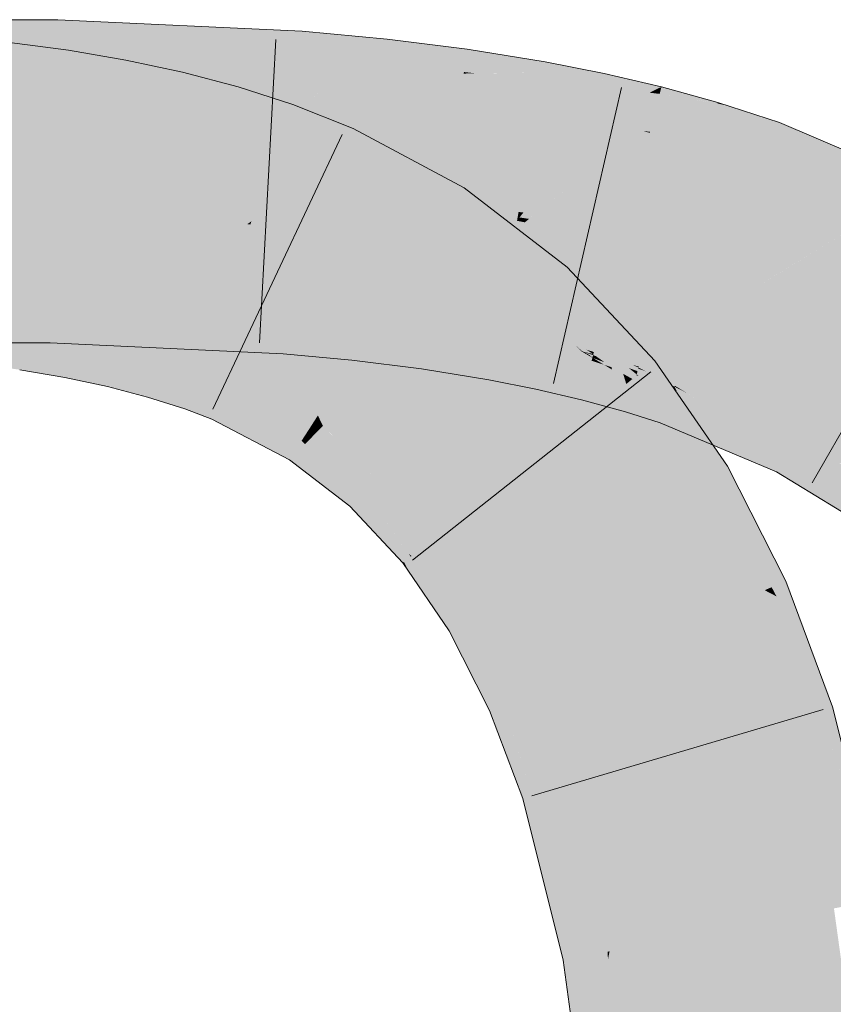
# Model space of a CAD drawing. Extents: x -720 to 300, y 62 to 1162.
# Tile 266 of 280: x 174.373 to 175.002, y 932.407 to 933.168. Entities that reach past the tile are written whole.
import ezdxf

# ---------------------------------------------------------------- set-up
doc = ezdxf.new("R2010")
doc.units = 0
doc.layers.get('0').update_dxf_attribs({"lineweight": 13})
doc.layers.add('E_Leerrohr 25-A06G93Y08I', color=7, linetype='Continuous', lineweight=9, true_color=0xff8000)
doc.layers.add('E_Leerrohr 25-Shading', color=7, linetype='Continuous', lineweight=9, true_color=0xff8000)

# ---------------------------------------------------------------- blocks, each defined once
blk = doc.blocks.new('Shading-A06G93SL8I', base_point=(241.48466, 762.55005))
at = {"layer": 'E_Leerrohr 25-Shading', "color": 43, "true_color": 0xd7ab7f}
for points in [[(174.36363, 933.1684), (174.27525, 933.13184), (174.40121, 933.13342), (174.3745, 933.13177)], [(174.36363, 933.1684), (174.40121, 933.13342), (174.40202, 933.1684)], [(174.59099, 933.15961), (174.40202, 933.1684), (174.42726, 933.13562), (174.40126, 933.13593)], [(174.58955, 933.13483), (174.59099, 933.15961), (174.52472, 933.13434), (174.42726, 933.13562)], [(174.59099, 933.15961), (174.58955, 933.13483), (174.65671, 933.1535), (174.6132, 933.13397)], [(174.65671, 933.1535), (174.6132, 933.13397), (174.6544, 933.13251)], [(174.71619, 933.12799), (174.71872, 933.14569), (174.6544, 933.13251), (174.65671, 933.1535)], [(174.40477, 933.10858), (174.41029, 933.14478), (174.36053, 933.11456), (174.36461, 933.15094)], [(174.44772, 933.10126), (174.45464, 933.13721), (174.40477, 933.10858), (174.41029, 933.14478)], [(174.72534, 933.12695), (174.71872, 933.14569), (174.71619, 933.12799)], [(174.72534, 933.12695), (174.7776, 933.12756), (174.71872, 933.14569), (174.7791, 933.13593)], [(174.3745, 933.13177), (174.40117, 933.13177), (174.40121, 933.13342)], [(174.41321, 933.13354), (174.40117, 933.13177), (174.58955, 933.13483), (174.41316, 933.13123)], [(174.40121, 933.13342), (174.40117, 933.13177), (174.41321, 933.13354)], [(174.40126, 933.13593), (174.40121, 933.13342), (174.42726, 933.13562), (174.41321, 933.13354)], [(174.41316, 933.13123), (174.58887, 933.12305), (174.58955, 933.13483)], [(174.42726, 933.13562), (174.41321, 933.13354), (174.52472, 933.13434)], [(174.41321, 933.13354), (174.58955, 933.13483), (174.58955, 933.13483)], [(174.48994, 933.09222), (174.49841, 933.12787), (174.44772, 933.10126), (174.45464, 933.13721)], [(174.58955, 933.13483), (174.58887, 933.12305), (174.6132, 933.13397)], [(174.6132, 933.13397), (174.58887, 933.12305), (174.65346, 933.12384), (174.61372, 933.12073)], [(174.6132, 933.13397), (174.65346, 933.12384), (174.6544, 933.13251)], [(174.65346, 933.12384), (174.71602, 933.12683), (174.6544, 933.13251), (174.71619, 933.12799)], [(174.82462, 933.12646), (174.82472, 933.12689), (174.7776, 933.12756), (174.7791, 933.13593)], [(174.5313, 933.08136), (174.54155, 933.11646), (174.48994, 933.09222), (174.49841, 933.12787)], [(174.65346, 933.12384), (174.62068, 933.12128), (174.65331, 933.1225)], [(174.65346, 933.12384), (174.65331, 933.1225), (174.71602, 933.12683), (174.71541, 933.12256)], [(174.72835, 933.12695), (174.71602, 933.12683), (174.77631, 933.12024), (174.71541, 933.12256)], [(174.71602, 933.12683), (174.72534, 933.12695), (174.71619, 933.12799)], [(174.7776, 933.12756), (174.72835, 933.12695), (174.77695, 933.12384)], [(174.72835, 933.12695), (174.77631, 933.12024), (174.77695, 933.12384)], [(174.77695, 933.12384), (174.77631, 933.12024), (174.823, 933.11896), (174.82246, 933.11652)], [(174.82462, 933.12646), (174.7776, 933.12756), (174.823, 933.11896), (174.77695, 933.12384)], [(174.86902, 933.11652), (174.82472, 933.12689), (174.86218, 933.11316), (174.823, 933.11896)], [(174.57167, 933.06836), (174.58392, 933.10284), (174.5313, 933.08136), (174.54155, 933.11646)], [(174.62068, 933.12128), (174.61372, 933.12073), (174.65331, 933.1225), (174.65271, 933.11707)], [(174.65331, 933.1225), (174.65271, 933.11707), (174.71541, 933.12256), (174.71353, 933.1095)], [(174.71541, 933.12256), (174.71353, 933.1095), (174.77631, 933.12024), (174.77271, 933.09991)], [(174.77631, 933.12024), (174.77271, 933.09991), (174.82246, 933.11652), (174.81697, 933.09113)], [(174.82246, 933.11652), (174.81697, 933.09113), (174.85985, 933.112)], [(174.823, 933.11896), (174.82246, 933.11652), (174.86218, 933.11316), (174.85985, 933.112)], [(174.86795, 933.1123), (174.86902, 933.11652), (174.86218, 933.11316)], [(174.91206, 933.10376), (174.86902, 933.11652), (174.86795, 933.1123)], [(174.91206, 933.10376), (174.91231, 933.1037), (174.86902, 933.11652), (174.91255, 933.10449)], [(174.85985, 933.112), (174.81697, 933.09113), (174.8602, 933.08185), (174.855, 933.08215)], [(174.86765, 933.11108), (174.86795, 933.1123), (174.85985, 933.112), (174.86218, 933.11316)], [(174.85985, 933.112), (174.8602, 933.08185), (174.86765, 933.11108)], [(174.8602, 933.08185), (174.90453, 933.07758), (174.86765, 933.11108), (174.91231, 933.1037)], [(174.86765, 933.11108), (174.91206, 933.10376), (174.86795, 933.1123)], [(174.61462, 933.05133), (174.63063, 933.08423), (174.57167, 933.06836), (174.58392, 933.10284)], [(174.90453, 933.07758), (174.92068, 933.10181), (174.91231, 933.1037)], [(174.90453, 933.07758), (174.95312, 933.0705), (174.92068, 933.10181), (174.9604, 933.08881)], [(174.92068, 933.10181), (174.91255, 933.10449), (174.91231, 933.1037)], [(175.0668, 933.04321), (174.9604, 933.08881), (174.95312, 933.0705)], [(174.70523, 933.02112), (174.71629, 933.03833), (174.61484, 933.05176), (174.63063, 933.08423)], [(174.855, 933.08215), (174.85997, 933.08099), (174.8602, 933.08185)], [(174.85997, 933.08099), (174.90208, 933.0694), (174.8602, 933.08185), (174.90453, 933.07758)], [(174.90208, 933.0694), (174.94687, 933.05481), (174.90453, 933.07758), (174.95312, 933.0705)], [(174.94687, 933.05481), (175.0668, 933.04321), (174.95312, 933.0705)], [(175.0668, 933.04321), (174.94687, 933.05481), (175.05699, 933.01202), (175.03397, 933.01752)], [(174.61462, 933.05133), (174.69652, 933.00757), (174.61484, 933.05176), (174.70523, 933.02112)], [(174.79256, 932.97302), (174.79613, 932.97693), (174.70523, 933.02112), (174.71629, 933.03833)], [(174.69652, 933.00757), (174.7715, 932.94983), (174.70523, 933.02112), (174.79256, 932.97302)], [(174.7715, 932.94983), (174.82291, 932.9483), (174.79256, 932.97302)], [(174.82291, 932.9483), (174.79613, 932.97693), (174.79256, 932.97302)], [(174.36363, 932.91846), (174.39624, 932.91846), (174.27525, 932.95508), (174.39708, 932.95502)], [(174.39708, 932.95502), (174.39624, 932.91846), (174.57616, 932.94501), (174.55728, 932.91095)], [(174.57852, 932.94489), (174.57861, 932.94659), (174.39708, 932.95502)], [(174.83607, 932.90527), (174.82291, 932.9483), (174.78345, 932.93707), (174.7715, 932.94983)], [(174.86397, 932.90442), (174.82291, 932.9483), (174.85402, 932.89642), (174.83607, 932.90527)], [(174.55728, 932.91095), (174.57649, 932.91003), (174.57616, 932.94501), (174.57852, 932.94489)], [(174.57852, 932.94489), (174.57649, 932.91003), (174.60728, 932.94153)], [(174.60728, 932.94153), (174.57649, 932.91003), (174.63301, 932.93732), (174.62947, 932.90497)], [(174.57861, 932.94659), (174.57852, 932.94489), (174.60934, 932.94366), (174.60728, 932.94153)], [(174.60934, 932.94366), (174.60728, 932.94153), (174.6246, 932.93958)], [(174.60728, 932.94153), (174.63301, 932.93732), (174.6246, 932.93958)], [(174.60934, 932.94366), (174.61125, 932.94318), (174.63345, 932.94135), (174.63341, 932.9408)], [(174.61125, 932.94318), (174.63301, 932.93732), (174.63341, 932.9408)], [(174.63301, 932.93732), (174.68657, 932.92126), (174.63341, 932.9408), (174.68825, 932.93304)], [(174.68825, 932.93304), (174.68846, 932.93451), (174.63341, 932.9408), (174.63345, 932.94135)], [(174.37808, 932.93384), (174.3409, 932.93884), (174.37793, 932.9328), (174.34119, 932.93835)], [(174.34119, 932.93835), (174.34302, 932.93512), (174.37793, 932.9328), (174.37741, 932.9295)], [(174.34302, 932.93512), (174.36363, 932.89886), (174.37741, 932.9295), (174.37256, 932.89764)], [(174.37741, 932.9295), (174.41333, 932.92206), (174.37793, 932.9328), (174.41405, 932.92584)], [(174.41405, 932.92584), (174.4144, 932.92761), (174.37793, 932.9328), (174.37808, 932.93384)], [(174.62947, 932.90497), (174.68326, 932.89825), (174.63301, 932.93732), (174.68657, 932.92126)], [(174.68657, 932.92126), (174.73795, 932.90393), (174.68825, 932.93304), (174.74135, 932.92316)], [(174.68825, 932.93304), (174.74135, 932.92316), (174.68842, 932.93414), (174.74164, 932.92474)], [(174.74164, 932.92474), (174.74182, 932.92584), (174.68842, 932.93414), (174.68846, 932.93451)], [(174.83607, 932.90527), (174.78345, 932.93707), (174.79927, 932.9234)], [(174.79927, 932.9234), (174.78345, 932.93707), (174.79373, 932.92609), (174.79352, 932.92627)], [(174.37256, 932.89764), (174.40749, 932.89166), (174.37741, 932.9295), (174.41333, 932.92206)], [(174.41333, 932.92206), (174.44737, 932.91327), (174.41405, 932.92584), (174.44835, 932.91736)], [(174.41405, 932.92584), (174.44835, 932.91736), (174.41434, 932.92737), (174.44884, 932.91943)], [(174.44884, 932.91943), (174.44902, 932.92023), (174.41434, 932.92737), (174.4144, 932.92761)], [(174.77916, 932.9165), (174.77956, 932.91833), (174.74164, 932.92474), (174.74182, 932.92584)], [(174.80878, 932.91296), (174.79352, 932.92627), (174.80322, 932.91589)], [(174.79373, 932.92609), (174.80161, 932.91925), (174.79927, 932.9234), (174.80766, 932.91614)], [(174.40749, 932.89166), (174.44055, 932.88464), (174.41333, 932.92206), (174.44737, 932.91327)], [(174.44748, 932.91376), (174.47951, 932.90381), (174.44835, 932.91736), (174.48058, 932.90747)], [(174.44835, 932.91736), (174.48058, 932.90747), (174.44884, 932.91943), (174.48131, 932.91003)], [(174.48131, 932.91003), (174.48178, 932.91162), (174.44884, 932.91943), (174.44902, 932.92023)], [(174.68326, 932.89825), (174.73543, 932.88977), (174.68657, 932.92126), (174.73795, 932.90393)], [(174.73795, 932.90393), (174.77356, 932.89056), (174.74135, 932.92316), (174.77873, 932.91455)], [(174.74135, 932.92316), (174.77873, 932.91455), (174.74164, 932.92474), (174.77916, 932.9165)], [(174.7795, 932.91803), (174.77916, 932.9165), (174.79863, 932.91327)], [(174.77956, 932.91833), (174.7795, 932.91803), (174.80699, 932.91193), (174.79863, 932.91327)], [(174.79927, 932.9234), (174.80766, 932.91614), (174.83607, 932.90527), (174.8374, 932.90094)], [(174.80766, 932.91614), (174.80161, 932.91925), (174.81548, 932.90936), (174.80878, 932.91296)], [(174.44055, 932.88464), (174.47153, 932.87646), (174.44737, 932.91327), (174.47929, 932.90308)], [(174.44737, 932.91327), (174.47929, 932.90308), (174.44748, 932.91376), (174.47951, 932.90381)], [(174.48058, 932.90747), (174.51051, 932.89618), (174.48131, 932.91003), (174.51154, 932.89905)], [(174.48131, 932.91003), (174.51154, 932.89905), (174.48169, 932.91132), (174.51216, 932.90082)], [(174.51216, 932.90082), (174.5125, 932.90173), (174.48169, 932.91132), (174.48178, 932.91162)], [(174.77356, 932.89056), (174.80783, 932.87646), (174.77873, 932.91455), (174.815, 932.90454)], [(174.77873, 932.91455), (174.815, 932.90454), (174.77916, 932.9165), (174.81558, 932.90686)], [(174.79863, 932.91327), (174.77916, 932.9165), (174.81612, 932.90887), (174.81558, 932.90686)], [(174.80699, 932.91193), (174.79863, 932.91327), (174.81612, 932.90894), (174.81612, 932.90887)], [(174.80322, 932.91589), (174.80727, 932.91229), (174.80878, 932.91296), (174.81339, 932.90894)], [(174.80916, 932.91064), (174.80322, 932.91589), (174.80698, 932.91193)], [(174.83812, 932.88367), (174.83882, 932.88428), (174.80698, 932.91193), (174.80916, 932.91064)], [(174.80698, 932.91193), (174.83539, 932.88153), (174.83812, 932.88367)], [(174.81612, 932.90894), (174.81631, 932.90973), (174.80699, 932.91193)], [(174.81339, 932.90894), (174.80727, 932.91229), (174.81584, 932.90674), (174.80916, 932.91064)], [(174.8374, 932.90094), (174.80766, 932.91614), (174.83859, 932.89703), (174.81548, 932.90936)], [(174.81548, 932.90936), (174.80878, 932.91296), (174.82074, 932.90485), (174.81339, 932.90894)], [(174.80916, 932.91064), (174.83882, 932.88428), (174.81584, 932.90674), (174.84026, 932.88544)], [(174.81642, 932.90881), (174.81631, 932.90973), (174.81612, 932.90894)], [(174.81631, 932.90973), (174.85132, 932.89923), (174.84668, 932.90137)], [(174.81631, 932.90967), (174.85132, 932.89923), (174.81631, 932.90973)], [(174.47153, 932.87646), (174.50024, 932.86725), (174.47929, 932.90308), (174.50885, 932.89148)], [(174.47929, 932.90308), (174.50885, 932.89148), (174.47951, 932.90381), (174.5092, 932.89252)], [(174.47951, 932.90381), (174.5092, 932.89252), (174.48058, 932.90747), (174.51051, 932.89618)], [(174.73543, 932.88977), (174.77182, 932.88257), (174.73795, 932.90393), (174.77356, 932.89056)], [(174.80783, 932.87646), (174.82098, 932.87048), (174.815, 932.90454), (174.817, 932.90393)], [(174.81339, 932.90894), (174.84026, 932.88544), (174.82074, 932.90485), (174.84178, 932.8866)], [(174.815, 932.90454), (174.817, 932.90393), (174.81558, 932.90686), (174.8167, 932.90649)], [(174.83859, 932.89703), (174.81548, 932.90936), (174.83939, 932.89441), (174.82074, 932.90485)], [(174.81558, 932.90686), (174.8167, 932.90649), (174.81612, 932.90894), (174.81642, 932.90881)], [(174.81642, 932.90881), (174.8167, 932.90875), (174.81631, 932.90967), (174.8262, 932.90588)], [(174.81631, 932.90967), (174.8262, 932.90588), (174.85132, 932.89923), (174.85109, 932.89844)], [(174.81825, 932.90814), (174.81642, 932.90881), (174.82372, 932.9043), (174.8167, 932.90649)], [(174.8167, 932.90875), (174.85051, 932.89648), (174.8262, 932.90588), (174.85052, 932.89655)], [(174.8237, 932.9043), (174.8167, 932.90649), (174.82498, 932.90338)], [(174.83029, 932.8996), (174.82498, 932.90338), (174.81673, 932.90625), (174.8167, 932.90649)], [(174.81673, 932.90625), (174.817, 932.90393), (174.82468, 932.90143)], [(174.83029, 932.8996), (174.81673, 932.90625), (174.82468, 932.90143)], [(174.84109, 932.86493), (174.817, 932.90393), (174.82098, 932.87048)], [(174.84109, 932.86493), (174.83089, 932.89764), (174.817, 932.90393), (174.82468, 932.90143)], [(174.8438, 932.89893), (174.81825, 932.90814), (174.84572, 932.89734), (174.82372, 932.9043)], [(174.82074, 932.90485), (174.84178, 932.8866), (174.83939, 932.89441)], [(174.84573, 932.89734), (174.8237, 932.9043), (174.84978, 932.89404), (174.82498, 932.90338)], [(174.84978, 932.89404), (174.82498, 932.90338), (174.84956, 932.89331), (174.83029, 932.8996)], [(174.8262, 932.90588), (174.85052, 932.89655), (174.85109, 932.89844)], [(174.85402, 932.89642), (174.83607, 932.90527), (174.85098, 932.89398), (174.8374, 932.90094)], [(174.87993, 932.88116), (174.86397, 932.90442), (174.85402, 932.89642)], [(174.5092, 932.89252), (174.5323, 932.88208), (174.51051, 932.89618), (174.53403, 932.88556)], [(174.51051, 932.89618), (174.53403, 932.88556), (174.51154, 932.89905), (174.53552, 932.88867)], [(174.51154, 932.89905), (174.53552, 932.88867), (174.51216, 932.90082), (174.5365, 932.89069)], [(174.5365, 932.89069), (174.53731, 932.89233), (174.51216, 932.90082), (174.5125, 932.90173)], [(174.83089, 932.89764), (174.83029, 932.8996), (174.82468, 932.90143)], [(174.84489, 932.88916), (174.83029, 932.8996), (174.83089, 932.89764)], [(174.84956, 932.89331), (174.83029, 932.8996), (174.84772, 932.88715)], [(174.84772, 932.88715), (174.84489, 932.88916), (174.84109, 932.86493), (174.83089, 932.89764)], [(174.85098, 932.89398), (174.8374, 932.90094), (174.8483, 932.89185), (174.83859, 932.89703)], [(174.8483, 932.89185), (174.83859, 932.89703), (174.84654, 932.89044), (174.83939, 932.89441)], [(174.84572, 932.89734), (174.85033, 932.89587), (174.8438, 932.89893), (174.85051, 932.89648)], [(174.84978, 932.89404), (174.85033, 932.89587), (174.84573, 932.89734)], [(174.85132, 932.89923), (174.85155, 932.90002), (174.84668, 932.90137)], [(174.85033, 932.89587), (174.84978, 932.89404), (174.86285, 932.89136), (174.85085, 932.89313)], [(174.86285, 932.89136), (174.85052, 932.89655), (174.85033, 932.89587)], [(174.86285, 932.89136), (174.85109, 932.89844), (174.85052, 932.89655)], [(174.88562, 932.87292), (174.87993, 932.88116), (174.85098, 932.89398), (174.85402, 932.89642)], [(174.85722, 932.8963), (174.85132, 932.89923), (174.85109, 932.89844)], [(174.86285, 932.89136), (174.87846, 932.88568), (174.85109, 932.89844), (174.85722, 932.8963)], [(174.85132, 932.89923), (174.88152, 932.89056), (174.85155, 932.90002)], [(174.85132, 932.89923), (174.85136, 932.89923), (174.88152, 932.89056), (174.88095, 932.88916)], [(174.85136, 932.89923), (174.87939, 932.88525), (174.88095, 932.88916)], [(174.50024, 932.86725), (174.52129, 932.85944), (174.50885, 932.89148), (174.53174, 932.88092)], [(174.50885, 932.89148), (174.53174, 932.88092), (174.5092, 932.89252), (174.5323, 932.88208)], [(174.53403, 932.88556), (174.59377, 932.84753), (174.53552, 932.88867), (174.59612, 932.85114)], [(174.53552, 932.88867), (174.59612, 932.85114), (174.5365, 932.89069), (174.59787, 932.85388)], [(174.5365, 932.89069), (174.59787, 932.85388), (174.53719, 932.89209), (174.59947, 932.85638)], [(174.59947, 932.85638), (174.601, 932.85876), (174.53719, 932.89209), (174.53731, 932.89233)], [(174.77182, 932.88257), (174.80727, 932.87421), (174.77356, 932.89056), (174.80783, 932.87646)], [(174.83939, 932.89441), (174.84178, 932.8866), (174.84654, 932.89044)], [(174.86798, 932.85651), (174.85715, 932.88019), (174.84109, 932.86493), (174.84772, 932.88715)], [(174.8483, 932.89185), (174.84178, 932.8866), (174.89134, 932.86456), (174.91998, 932.82288)], [(174.85715, 932.88019), (174.85146, 932.89264), (174.84772, 932.88715), (174.84956, 932.89331)], [(174.85098, 932.89398), (174.8483, 932.89185), (174.88562, 932.87292), (174.89134, 932.86456)], [(174.84978, 932.89404), (174.84956, 932.89331), (174.85085, 932.89313)], [(174.85085, 932.89313), (174.84956, 932.89331), (174.85121, 932.89282)], [(174.84956, 932.89331), (174.85147, 932.89264), (174.85121, 932.89282)], [(174.86285, 932.89136), (174.85085, 932.89313), (174.8768, 932.88519), (174.85121, 932.89282)], [(174.85147, 932.89264), (174.8768, 932.88519), (174.85121, 932.89282)], [(174.87456, 932.87305), (174.85146, 932.89264), (174.8728, 932.86865), (174.85715, 932.88019)], [(174.87834, 932.88257), (174.85146, 932.89264), (174.87456, 932.87305)], [(174.85147, 932.89264), (174.87834, 932.88257), (174.8768, 932.88519), (174.87868, 932.88342)], [(174.86285, 932.89136), (174.8768, 932.88519), (174.87627, 932.88574)], [(174.87912, 932.88452), (174.87939, 932.88525), (174.86285, 932.89136), (174.87846, 932.88568)], [(174.87939, 932.88525), (174.96512, 932.83252), (174.88095, 932.88916), (174.972, 932.84601)], [(174.88142, 932.89032), (174.88095, 932.88916), (174.91063, 932.87701), (174.92917, 932.86627)], [(174.88152, 932.89056), (174.88142, 932.89032), (174.90285, 932.88153), (174.91063, 932.87701)], [(174.52129, 932.85944), (174.58122, 932.828), (174.53174, 932.88092), (174.59059, 932.84259)], [(174.53174, 932.88092), (174.59059, 932.84259), (174.5323, 932.88208), (174.59157, 932.84412)], [(174.5323, 932.88208), (174.59157, 932.84412), (174.53403, 932.88556), (174.59377, 932.84753)], [(174.83812, 932.88367), (174.83539, 932.88153), (174.84651, 932.87378)], [(174.84651, 932.87378), (174.83539, 932.88153), (174.88268, 932.83118), (174.89644, 932.80896)], [(174.89644, 932.80896), (174.83539, 932.88153), (174.84512, 932.86737)], [(174.84982, 932.87152), (174.83882, 932.88428), (174.84651, 932.87378), (174.83812, 932.88367)], [(174.85651, 932.86688), (174.84026, 932.88544), (174.84982, 932.87152), (174.83882, 932.88428)], [(174.86368, 932.86188), (174.84178, 932.8866), (174.85651, 932.86688), (174.84026, 932.88544)], [(174.91998, 932.82288), (174.84178, 932.8866), (174.86368, 932.86188)], [(174.85715, 932.88019), (174.86798, 932.85651), (174.8728, 932.86865)], [(174.92914, 932.83069), (174.88091, 932.8811), (174.87456, 932.87305), (174.87834, 932.88257)], [(174.8768, 932.88519), (174.87912, 932.88452), (174.87627, 932.88574)], [(174.87868, 932.88342), (174.87912, 932.88452), (174.8768, 932.88519)], [(174.87834, 932.88257), (174.88058, 932.88141), (174.87868, 932.88342)], [(174.88058, 932.88141), (174.87834, 932.88257), (174.88091, 932.8811)], [(174.88058, 932.88141), (174.87912, 932.88452), (174.87868, 932.88342)], [(174.88858, 932.87958), (174.87939, 932.88525), (174.87912, 932.88452)], [(174.88058, 932.88141), (174.90967, 932.86664), (174.87912, 932.88452), (174.88858, 932.87958)], [(174.90967, 932.86664), (174.88058, 932.88141), (174.96512, 932.83252), (174.88091, 932.8811)], [(174.96512, 932.83252), (174.88091, 932.8811), (174.95793, 932.81848), (174.92914, 932.83069)], [(174.90285, 932.88153), (174.91063, 932.87701), (174.97461, 932.85107), (174.97325, 932.84845)], [(174.80727, 932.87421), (174.82098, 932.87048), (174.80783, 932.87646)], [(174.84982, 932.87152), (174.84651, 932.87378), (174.87776, 932.83917), (174.88268, 932.83118)], [(174.91243, 932.83777), (174.87456, 932.87305), (174.90869, 932.83929), (174.8728, 932.86865)], [(174.92914, 932.83069), (174.87456, 932.87305), (174.91243, 932.83777)], [(174.91063, 932.87701), (174.92917, 932.86627), (174.97325, 932.84845), (174.972, 932.84601)], [(174.84512, 932.86737), (174.88847, 932.8042), (174.89644, 932.80896)], [(174.87776, 932.83917), (174.87044, 932.85101), (174.84982, 932.87152), (174.85651, 932.86688)], [(174.87044, 932.85101), (174.86368, 932.86188), (174.85651, 932.86688)], [(174.8728, 932.86865), (174.86798, 932.85651), (174.90869, 932.83929)], [(174.60263, 932.84955), (174.60713, 932.85406), (174.59787, 932.85388), (174.601, 932.85876)], [(174.91998, 932.82288), (174.86368, 932.86188), (174.90573, 932.81445)], [(174.90573, 932.81445), (174.86368, 932.86188), (174.90359, 932.81317), (174.87044, 932.85101)], [(174.59377, 932.84753), (174.59726, 932.84412), (174.59612, 932.85114), (174.60031, 932.84723)], [(174.59612, 932.85114), (174.60031, 932.84723), (174.59787, 932.85388), (174.60263, 932.84955)], [(174.60031, 932.84723), (174.64224, 932.80762), (174.60263, 932.84955), (174.64496, 932.81061)], [(174.64496, 932.81061), (174.64781, 932.81372), (174.60263, 932.84955), (174.60713, 932.85406)], [(174.60713, 932.85406), (174.60924, 932.85199), (174.65262, 932.81903), (174.65109, 932.81732)], [(174.60924, 932.85199), (174.64781, 932.81372), (174.65109, 932.81732)], [(174.90359, 932.81317), (174.87044, 932.85101), (174.90134, 932.81183), (174.87776, 932.83917)], [(175.00676, 932.82538), (175.01686, 932.82361), (174.97325, 932.84845), (174.97461, 932.85107)], [(175.01686, 932.82361), (175.02086, 932.82294), (174.97461, 932.85107)], [(174.59059, 932.84259), (174.58122, 932.828), (174.59317, 932.84003)], [(174.59157, 932.84412), (174.59059, 932.84259), (174.59445, 932.84131), (174.59317, 932.84003)], [(174.59445, 932.84131), (174.59726, 932.84412), (174.59157, 932.84412), (174.59377, 932.84753)], [(174.59445, 932.84131), (174.59317, 932.84003), (174.63612, 932.8009), (174.63464, 932.79926)], [(174.63612, 932.8009), (174.63889, 932.80389), (174.59445, 932.84131), (174.59726, 932.84412)], [(174.59726, 932.84412), (174.63889, 932.80389), (174.60031, 932.84723), (174.64224, 932.80762)], [(174.972, 932.84601), (174.96512, 932.83252), (174.99924, 932.82666)], [(174.97325, 932.84845), (174.972, 932.84601), (175.00676, 932.82538), (174.99924, 932.82666)], [(174.59317, 932.84003), (174.58122, 932.828), (174.63464, 932.79926), (174.62799, 932.79193)], [(174.90134, 932.81183), (174.87776, 932.83917), (174.89986, 932.81097), (174.88268, 932.83118)], [(174.88268, 932.83118), (174.89644, 932.80896), (174.89986, 932.81097)], [(174.95793, 932.81848), (175.03197, 932.77344), (174.96512, 932.83252), (175.03401, 932.77631)], [(174.99924, 932.82666), (174.96512, 932.83252), (175.04619, 932.7934), (175.03401, 932.77631)], [(175.00676, 932.82538), (174.99924, 932.82666), (175.04849, 932.79663), (175.04619, 932.7934)], [(174.65109, 932.81732), (174.69229, 932.76685), (174.65262, 932.81903), (174.69571, 932.76959)], [(174.69571, 932.76959), (174.69745, 932.77094), (174.65262, 932.81903)], [(174.96234, 932.73285), (174.96512, 932.73407), (174.90573, 932.81445), (174.91998, 932.82288)], [(174.64781, 932.81372), (174.64224, 932.80762), (174.65649, 932.80219), (174.64833, 932.79919)], [(174.64781, 932.81372), (174.68652, 932.76221), (174.65109, 932.81732), (174.69229, 932.76685)], [(174.89986, 932.81097), (174.89644, 932.80896), (174.95422, 932.72931), (174.94888, 932.72699)], [(174.95653, 932.73035), (174.90134, 932.81183), (174.95422, 932.72931), (174.89986, 932.81097)], [(174.95959, 932.73169), (174.90359, 932.81317), (174.95653, 932.73035), (174.90134, 932.81183)], [(174.90573, 932.81445), (174.90359, 932.81317), (174.96234, 932.73285), (174.95959, 932.73169)], [(174.67178, 932.75037), (174.675, 932.75299), (174.63612, 932.8009), (174.63889, 932.80389)], [(174.64224, 932.80762), (174.63889, 932.80389), (174.64833, 932.79919), (174.64348, 932.79742)], [(174.88847, 932.8042), (174.93158, 932.71942), (174.89644, 932.80896), (174.94888, 932.72699)], [(174.63464, 932.79926), (174.62799, 932.79193), (174.66986, 932.74884), (174.66888, 932.74805)], [(174.63612, 932.8009), (174.63464, 932.79926), (174.67178, 932.75037), (174.66986, 932.74884)], [(174.65649, 932.80219), (174.64348, 932.79742), (174.67563, 932.75348), (174.67336, 932.75531)], [(174.65649, 932.80219), (174.67563, 932.75348), (174.68652, 932.76221)], [(174.68652, 932.76221), (174.71924, 932.7041), (174.69229, 932.76685), (174.72519, 932.70758)], [(174.69229, 932.76685), (174.72519, 932.70758), (174.69571, 932.76959), (174.7307, 932.71088)], [(174.69571, 932.76959), (174.7307, 932.71088), (174.69745, 932.77094), (174.73451, 932.71313)], [(174.73451, 932.71313), (174.73634, 932.71417), (174.69745, 932.77094)], [(174.69495, 932.73151), (174.68652, 932.76221), (174.67563, 932.75348)], [(174.71924, 932.7041), (174.68652, 932.76221), (174.71918, 932.70404), (174.69495, 932.73151)], [(174.67178, 932.75037), (174.66986, 932.74884), (174.68251, 932.72815), (174.67332, 932.74158)], [(174.68251, 932.72815), (174.69783, 932.70581), (174.67178, 932.75037), (174.675, 932.75299)], [(174.67336, 932.75531), (174.675, 932.75299), (174.67563, 932.75348)], [(174.675, 932.75299), (174.69495, 932.73151), (174.67563, 932.75348)], [(174.675, 932.75299), (174.69783, 932.70581), (174.69495, 932.73151), (174.70483, 932.69556)], [(174.66986, 932.74884), (174.66888, 932.74805), (174.67332, 932.74158)], [(174.69495, 932.73151), (174.70483, 932.69556), (174.71918, 932.70404)], [(174.93158, 932.71942), (174.96631, 932.62628), (174.94888, 932.72699), (174.99225, 932.63391)], [(174.95422, 932.72931), (174.94888, 932.72699), (174.95799, 932.72223)], [(175.00142, 932.63666), (174.94888, 932.72699), (174.99225, 932.63391)], [(174.94888, 932.72699), (175.00142, 932.63666), (174.95799, 932.72223), (174.99438, 932.65332)], [(174.96204, 932.72009), (174.95653, 932.73035), (174.95799, 932.72223), (174.95422, 932.72931)], [(174.96745, 932.71722), (174.95959, 932.73169), (174.96204, 932.72009), (174.95653, 932.73035)], [(174.96234, 932.73285), (174.95959, 932.73169), (174.97235, 932.71466), (174.96745, 932.71722)], [(174.97235, 932.71466), (174.96512, 932.73407), (174.96234, 932.73285)], [(174.99438, 932.65332), (174.98161, 932.68365), (174.95799, 932.72223), (174.96204, 932.72009)], [(174.98161, 932.68365), (174.96745, 932.71722), (174.96204, 932.72009)], [(174.7307, 932.71088), (174.75778, 932.64337), (174.73451, 932.71313), (174.76382, 932.646)], [(174.73451, 932.71313), (174.76382, 932.646), (174.73634, 932.71417), (174.76778, 932.64777)], [(174.76778, 932.64777), (174.76962, 932.64856), (174.73634, 932.71417)], [(174.97235, 932.71466), (174.96745, 932.71722), (174.97989, 932.6944)], [(174.97989, 932.6944), (174.96745, 932.71722), (174.98911, 932.66968), (174.98161, 932.68365)], [(174.70483, 932.69556), (174.73608, 932.63391), (174.71924, 932.7041), (174.74683, 932.63861)], [(174.71924, 932.7041), (174.74683, 932.63861), (174.72519, 932.70758), (174.75018, 932.64008)], [(174.72519, 932.70758), (174.75018, 932.64008), (174.7307, 932.71088), (174.75778, 932.64337)], [(174.98911, 932.66968), (174.98161, 932.68365), (174.99715, 932.64807), (174.99438, 932.65332)], [(174.99438, 932.65332), (175.00142, 932.63666), (174.99715, 932.64807)], [(174.75018, 932.64008), (174.76128, 932.59253), (174.75778, 932.64337), (174.76482, 932.61627)], [(174.75778, 932.64337), (174.76482, 932.61627), (174.76382, 932.646), (174.7674, 932.63361)], [(174.7674, 932.63361), (174.76962, 932.64856), (174.76382, 932.646)], [(174.79678, 932.57611), (174.76962, 932.64856), (174.785, 932.57263), (174.7674, 932.63361)], [(174.73608, 932.63391), (174.76169, 932.56573), (174.74683, 932.63861), (174.769, 932.56787)], [(174.74683, 932.63861), (174.76128, 932.59253), (174.75018, 932.64008)], [(174.99225, 932.63391), (175.02309, 932.53491), (175.00142, 932.63666), (175.03276, 932.51044)], [(174.7674, 932.63361), (174.76482, 932.61627), (174.785, 932.57263), (174.77673, 932.57019)], [(174.99225, 932.63391), (174.96631, 932.62628), (175.00337, 932.48096), (174.99881, 932.49542)], [(174.99225, 932.63391), (175.00337, 932.48096), (175.03783, 932.48755)], [(174.76482, 932.61627), (174.76128, 932.59253), (174.77673, 932.57019), (174.769, 932.56787)], [(174.82063, 932.48041), (174.79678, 932.57611), (174.77948, 932.54773), (174.77673, 932.57019)], [(174.769, 932.56787), (174.76169, 932.56573), (174.78778, 932.47766), (174.78372, 932.47729)], [(174.77673, 932.57019), (174.769, 932.56787), (174.77948, 932.54773)], [(174.78778, 932.47766), (174.78802, 932.47766), (174.769, 932.56787), (174.77948, 932.54773)], [(174.78802, 932.47766), (174.81473, 932.47992), (174.77948, 932.54773)], [(174.82063, 932.48041), (174.77948, 932.54773), (174.81473, 932.47992)], [(174.99881, 932.49542), (175.00244, 932.48077), (175.00337, 932.48096)], [(174.78372, 932.47729), (174.79286, 932.44061), (174.78778, 932.47766), (174.79539, 932.4411)], [(174.82735, 932.44727), (174.82631, 932.45764), (174.78778, 932.47766), (174.81473, 932.47992)], [(174.82735, 932.44727), (174.78778, 932.47766), (174.79539, 932.4411)], [(174.81473, 932.47992), (174.82631, 932.45764), (174.82063, 932.48041)], [(174.82631, 932.45764), (174.82735, 932.44727), (174.8284, 932.44745)], [(174.8284, 932.44745), (174.82883, 932.44751), (174.82631, 932.45764)], [(174.82735, 932.44727), (174.79539, 932.4411), (174.82762, 932.44116), (174.80772, 932.33508)], [(174.8284, 932.44745), (174.82735, 932.44727), (174.82855, 932.44604), (174.82762, 932.44116)], [(174.84418, 932.30762), (174.82855, 932.44604), (174.83392, 932.30695), (174.82762, 932.44116)], [(174.82855, 932.44604), (174.82883, 932.44751), (174.8284, 932.44745)], [(174.82883, 932.44751), (174.82855, 932.44604), (174.84538, 932.30768), (174.84418, 932.30762)], [(174.84842, 932.30792), (174.82883, 932.44751), (174.84538, 932.30768)], [(174.79286, 932.44061), (174.80772, 932.33508), (174.79539, 932.4411)], [(174.82762, 932.44116), (174.80772, 932.33508), (174.83392, 932.30695), (174.81187, 932.30554)]]:
    blk.add_solid(points, dxfattribs=at)
at = {"layer": 'E_Leerrohr 25-Shading', "color": 31, "true_color": 0xfabd7f}
for points in [[(174.3745, 933.13177), (174.30457, 933.13184), (174.36067, 933.0434), (174.29526, 933.04346)], [(174.36067, 933.0434), (174.39912, 933.0434), (174.3745, 933.13177), (174.40117, 933.13177)], [(174.39964, 933.06604), (174.39912, 933.0434), (174.41316, 933.13123), (174.58887, 933.12305)], [(174.40117, 933.13177), (174.39964, 933.06604), (174.41316, 933.13123)], [(174.58887, 933.12305), (174.39912, 933.0434), (174.58737, 933.09735), (174.52625, 933.04041)], [(174.61372, 933.12073), (174.58887, 933.12305), (174.58737, 933.09735)], [(174.61372, 933.12073), (174.58374, 933.03485), (174.65271, 933.11707), (174.64323, 933.03064)], [(174.58566, 933.06781), (174.58374, 933.03485), (174.60968, 933.11713), (174.61372, 933.12073)], [(174.58737, 933.09735), (174.58566, 933.06781), (174.60968, 933.11713)], [(174.70152, 933.02563), (174.71353, 933.1095), (174.64323, 933.03064), (174.65271, 933.11707)], [(174.39311, 933.03223), (174.40477, 933.10858), (174.35165, 933.03503), (174.36053, 933.11456)], [(174.43381, 933.02881), (174.44772, 933.10126), (174.39311, 933.03223), (174.40477, 933.10858)], [(174.75848, 933.01971), (174.77271, 933.09991), (174.70152, 933.02563), (174.71353, 933.1095)], [(174.47383, 933.02454), (174.48994, 933.09222), (174.43381, 933.02881), (174.44772, 933.10126)], [(174.58737, 933.09735), (174.52325, 933.03766), (174.58566, 933.06781), (174.57083, 933.0354)], [(174.77271, 933.09991), (174.75848, 933.01971), (174.81697, 933.09113), (174.76216, 933.01929)], [(174.51324, 933.01941), (174.5313, 933.08136), (174.47383, 933.02454), (174.48994, 933.09222)], [(174.81697, 933.09113), (174.76216, 933.01929), (174.80722, 933.04608), (174.77153, 933.01813)], [(174.855, 933.08215), (174.81697, 933.09113), (174.80722, 933.04608)], [(174.5313, 933.08136), (174.51324, 933.01941), (174.57167, 933.06836), (174.52559, 933.01752)], [(174.79826, 933.0047), (174.83815, 932.99536), (174.855, 933.08215), (174.85997, 933.08099)], [(174.79826, 933.0047), (174.855, 933.08215), (174.80722, 933.04608)], [(174.87744, 932.98676), (174.90208, 933.0694), (174.83832, 932.99603), (174.85997, 933.08099)], [(174.57167, 933.06836), (174.52559, 933.01752), (174.55212, 933.01331)], [(174.61203, 933.05231), (174.57167, 933.06836), (174.55186, 933.01257)], [(174.57083, 933.0354), (174.58374, 933.03485), (174.58566, 933.06781)], [(174.91585, 932.97681), (174.94687, 933.05481), (174.87744, 932.98676), (174.90208, 933.0694)], [(174.94687, 933.05481), (174.91585, 932.97681), (175.03397, 933.01752), (174.9501, 932.96625)], [(174.55186, 933.01257), (174.55092, 933.00995), (174.61203, 933.05231), (174.56483, 933.00696)], [(174.61203, 933.05231), (174.56483, 933.00696), (174.61462, 933.05133), (174.59039, 933.00146)], [(174.67729, 932.9776), (174.69652, 933.00757), (174.59039, 933.00146), (174.61462, 933.05133)], [(174.27525, 932.95508), (174.39708, 932.95502), (174.23863, 933.04346), (174.39912, 933.0434)], [(174.39912, 933.0434), (174.39899, 933.03741), (174.52325, 933.03766), (174.49608, 933.01984)], [(174.39912, 933.0434), (174.52325, 933.03766), (174.52625, 933.04041)], [(174.76328, 933.01166), (174.79826, 933.0047), (174.80722, 933.04608)], [(174.35072, 933.02673), (174.39142, 933.02124), (174.35165, 933.03503), (174.39311, 933.03223)], [(174.39142, 933.02124), (174.43106, 933.01447), (174.39311, 933.03223), (174.43381, 933.02881)], [(174.39899, 933.03741), (174.39708, 932.95502), (174.49608, 933.01984)], [(174.52325, 933.03766), (174.49608, 933.01984), (174.54869, 933.01031)], [(174.58034, 932.97632), (174.58374, 933.03485), (174.52325, 933.03766)], [(174.60934, 932.94366), (174.58374, 933.03485), (174.58034, 932.97632)], [(174.62639, 933.0318), (174.58374, 933.03485), (174.62582, 933.03088)], [(174.58374, 933.03485), (174.64221, 933.02124), (174.62582, 933.03088)], [(174.58374, 933.03485), (174.60934, 932.94366), (174.64221, 933.02124), (174.63345, 932.94135)], [(174.64323, 933.03064), (174.62639, 933.0318), (174.64308, 933.02924), (174.62582, 933.03088)], [(174.37808, 932.93384), (174.39142, 933.02124), (174.3409, 932.93884), (174.35072, 933.02673)], [(174.43365, 933.02802), (174.43106, 933.01447), (174.47343, 933.02283), (174.46948, 933.00623)], [(174.43381, 933.02881), (174.43365, 933.02802), (174.47383, 933.02454), (174.47343, 933.02283)], [(174.46948, 933.00623), (174.50655, 932.99646), (174.47383, 933.02454), (174.51324, 933.01941)], [(174.64221, 933.02124), (174.64308, 933.02924), (174.62582, 933.03088)], [(174.69617, 932.98834), (174.70099, 933.02197), (174.64221, 933.02124), (174.64308, 933.02924)], [(174.64308, 933.02924), (174.70099, 933.02197), (174.64323, 933.03064), (174.70152, 933.02563)], [(174.70152, 933.02563), (174.70113, 933.02289), (174.75848, 933.01971), (174.75775, 933.01562)], [(174.4144, 932.92761), (174.43106, 933.01447), (174.37808, 932.93384), (174.39142, 933.02124)], [(174.49608, 933.01984), (174.39708, 932.95502), (174.58034, 932.97632), (174.57861, 932.94659)], [(174.49608, 933.01984), (174.58034, 932.97632), (174.54869, 933.01031)], [(174.51324, 933.01941), (174.50655, 932.99646), (174.52559, 933.01752)], [(174.52559, 933.01752), (174.50655, 932.99646), (174.55186, 933.01257), (174.52211, 932.99146)], [(174.52559, 933.01752), (174.55186, 933.01257), (174.55212, 933.01331)], [(174.63345, 932.94135), (174.68846, 932.93451), (174.64221, 933.02124), (174.69617, 932.98834)], [(174.74718, 932.95599), (174.75726, 933.01288), (174.69617, 932.98834), (174.70099, 933.02197)], [(174.70113, 933.02289), (174.70099, 933.02197), (174.75775, 933.01562), (174.75726, 933.01288)], [(174.76216, 933.01929), (174.75848, 933.01971), (174.7592, 933.01544), (174.75775, 933.01562)], [(174.77153, 933.01813), (174.76216, 933.01929), (174.76666, 933.01434), (174.7592, 933.01544)], [(174.94157, 932.961), (175.01489, 932.92975), (175.03397, 933.01752), (175.05516, 933.00842)], [(174.44902, 932.92023), (174.46948, 933.00623), (174.4144, 932.92761), (174.43106, 933.01447)], [(174.54869, 933.01031), (174.52211, 932.99146), (174.55092, 933.00995), (174.54208, 932.98505)], [(174.55092, 933.00995), (174.54208, 932.98505), (174.56483, 933.00696)], [(174.55186, 933.01257), (174.54869, 933.01031), (174.55092, 933.00995)], [(174.75726, 933.01288), (174.74718, 932.95599), (174.76328, 933.01166), (174.74905, 932.95477)], [(174.76328, 933.01166), (174.74905, 932.95477), (174.79187, 932.97516), (174.78265, 932.93262)], [(174.75775, 933.01562), (174.75726, 933.01288), (174.7592, 933.01544)], [(174.7592, 933.01544), (174.75726, 933.01288), (174.76666, 933.01434), (174.76328, 933.01166)], [(174.79187, 932.97516), (174.79826, 933.0047), (174.76328, 933.01166)], [(174.48178, 932.91162), (174.50655, 932.99646), (174.44902, 932.92023), (174.46948, 933.00623)], [(174.56483, 933.00696), (174.54208, 932.98505), (174.59039, 933.00146), (174.57596, 932.9718)], [(174.5903, 933.00128), (174.57596, 932.9718), (174.67598, 932.97552), (174.64876, 932.93317)], [(174.59039, 933.00146), (174.5903, 933.00128), (174.67729, 932.9776), (174.67598, 932.97552)], [(174.76686, 932.94476), (174.7715, 932.94983), (174.67729, 932.9776), (174.69652, 933.00757)], [(174.82263, 932.93445), (174.83815, 932.99536), (174.79187, 932.97516), (174.79826, 933.0047)], [(174.50826, 932.99591), (174.50655, 932.99646), (174.49893, 932.94556), (174.49318, 932.95068)], [(174.50826, 932.99591), (174.49893, 932.94556), (174.51796, 932.98322)], [(174.51796, 932.98322), (174.52211, 932.99146), (174.50826, 932.99591)], [(174.84254, 932.9469), (174.83815, 932.99536), (174.82927, 932.96051)], [(174.83815, 932.99536), (174.87682, 932.98468), (174.83832, 932.99603), (174.87744, 932.98676)], [(174.83815, 932.99536), (174.84254, 932.9469), (174.87682, 932.98468), (174.86015, 932.92883)], [(174.52211, 932.99146), (174.51796, 932.98322), (174.53694, 932.97058), (174.534, 932.96228)], [(174.53694, 932.97058), (174.54208, 932.98505), (174.52211, 932.99146)], [(174.69617, 932.98834), (174.69414, 932.97412), (174.74718, 932.95599), (174.74553, 932.94672)], [(174.87682, 932.98468), (174.9142, 932.97266), (174.87744, 932.98676), (174.91585, 932.97681)], [(174.534, 932.96228), (174.51796, 932.98322), (174.52107, 932.9259), (174.49893, 932.94556)], [(174.55917, 932.93732), (174.57596, 932.9718), (174.53694, 932.97058), (174.54208, 932.98505)], [(174.88585, 932.90143), (174.9142, 932.97266), (174.86015, 932.92883), (174.87682, 932.98468)], [(174.60323, 932.86224), (174.64876, 932.93317), (174.55917, 932.93732), (174.57596, 932.9718)], [(174.57861, 932.94659), (174.60934, 932.94366), (174.58034, 932.97632)], [(174.67583, 932.97534), (174.64876, 932.93317), (174.76111, 932.93842), (174.71207, 932.8844)], [(174.76352, 932.94104), (174.67598, 932.97552), (174.76111, 932.93842), (174.67583, 932.97534)], [(174.67729, 932.9776), (174.67598, 932.97552), (174.76686, 932.94476), (174.76352, 932.94104)], [(174.69414, 932.97412), (174.68846, 932.93451), (174.74553, 932.94672), (174.74182, 932.92584)], [(174.81558, 932.91168), (174.79187, 932.97516), (174.81104, 932.91315), (174.78265, 932.93262)], [(174.82263, 932.93445), (174.79187, 932.97516), (174.81671, 932.91125), (174.81558, 932.91168)], [(174.9142, 932.97266), (174.88585, 932.90143), (174.94157, 932.961), (174.88832, 932.89856)], [(174.91451, 932.97345), (174.9142, 932.97266), (174.94469, 932.96289), (174.94157, 932.961)], [(174.9501, 932.96625), (174.91585, 932.97681), (174.94469, 932.96289), (174.91451, 932.97345)], [(174.53694, 932.97058), (174.534, 932.96228), (174.55917, 932.93732), (174.55699, 932.9328)], [(174.55699, 932.9328), (174.534, 932.96228), (174.54398, 932.90607), (174.52107, 932.9259)], [(174.74905, 932.95477), (174.74718, 932.95599), (174.74686, 932.94598), (174.74553, 932.94672)], [(174.82263, 932.93445), (174.84668, 932.90137), (174.82927, 932.96051), (174.84254, 932.9469)], [(174.94157, 932.961), (174.88832, 932.89856), (174.97461, 932.85107), (174.90285, 932.88153)], [(174.94157, 932.961), (174.97461, 932.85107), (174.99031, 932.88177)], [(174.99031, 932.88177), (175.01489, 932.92975), (174.94157, 932.961)], [(174.49318, 932.95068), (174.48178, 932.91162), (174.49893, 932.94556)], [(174.78265, 932.93262), (174.74905, 932.95477), (174.78139, 932.92676), (174.74686, 932.94598)], [(174.7715, 932.94983), (174.76686, 932.94476), (174.78345, 932.93707)], [(174.49893, 932.94556), (174.48178, 932.91162), (174.52107, 932.9259), (174.5125, 932.90173)], [(174.76352, 932.94104), (174.71207, 932.8844), (174.79352, 932.92627), (174.83539, 932.88153)], [(174.74553, 932.94672), (174.74182, 932.92584), (174.74686, 932.94598)], [(174.74686, 932.94598), (174.74182, 932.92584), (174.78139, 932.92676), (174.77956, 932.91833)], [(174.78345, 932.93707), (174.76686, 932.94476), (174.79352, 932.92627), (174.76352, 932.94104)], [(174.84254, 932.9469), (174.84668, 932.90137), (174.86015, 932.92883), (174.85155, 932.90002)], [(174.60323, 932.86224), (174.55699, 932.9328), (174.601, 932.85876), (174.54398, 932.90607)], [(174.55917, 932.93732), (174.55699, 932.9328), (174.57422, 932.91168)], [(174.55699, 932.9328), (174.60323, 932.86224), (174.57422, 932.91168)], [(174.60713, 932.85406), (174.64876, 932.93317), (174.60323, 932.86224)], [(174.60713, 932.85406), (174.65262, 932.81903), (174.64876, 932.93317), (174.71207, 932.8844)], [(174.81596, 932.90979), (174.78265, 932.93262), (174.80699, 932.91193), (174.78139, 932.92676)], [(174.82263, 932.93445), (174.81671, 932.91125), (174.84647, 932.90167)], [(174.52107, 932.9259), (174.5125, 932.90173), (174.54398, 932.90607), (174.53731, 932.89233)], [(174.78139, 932.92676), (174.77956, 932.91833), (174.80699, 932.91193)], [(174.85155, 932.90002), (174.88152, 932.89056), (174.86015, 932.92883), (174.88585, 932.90143)], [(174.99031, 932.88177), (175.02086, 932.82294), (175.00912, 932.91852), (175.01627, 932.90503)], [(174.81631, 932.90973), (174.81558, 932.91168), (174.81596, 932.90979), (174.81104, 932.91315)], [(174.81558, 932.91168), (174.81631, 932.90973), (174.81671, 932.91125)], [(174.81671, 932.91125), (174.81631, 932.90973), (174.84647, 932.90167), (174.84668, 932.90137)], [(174.54398, 932.90607), (174.53731, 932.89233), (174.601, 932.85876)], [(174.88585, 932.90143), (174.88152, 932.89056), (174.88832, 932.89856)], [(174.88832, 932.89856), (174.88152, 932.89056), (174.90285, 932.88153)], [(174.71207, 932.8844), (174.65262, 932.81903), (174.74414, 932.8501), (174.74615, 932.83643)], [(174.71207, 932.8844), (174.75531, 932.83813), (174.83539, 932.88153), (174.8029, 932.85547)], [(174.84512, 932.86737), (174.83539, 932.88153), (174.8029, 932.85547)], [(174.97461, 932.85107), (175.02086, 932.82294), (174.99031, 932.88177)], [(174.84512, 932.86737), (174.76642, 932.82623), (174.88847, 932.8042), (174.8177, 932.76233)], [(174.76642, 932.82623), (174.84512, 932.86737), (174.8029, 932.85547)], [(174.601, 932.85876), (174.60713, 932.85406), (174.60323, 932.86224)], [(174.74615, 932.83643), (174.75531, 932.83813), (174.74414, 932.8501)], [(174.75531, 932.83813), (174.76642, 932.82623), (174.8029, 932.85547)], [(174.74615, 932.83643), (174.65262, 932.81903), (174.74963, 932.81281), (174.69745, 932.77094)], [(174.75531, 932.83813), (174.74615, 932.83643), (174.76123, 932.82208), (174.74963, 932.81281)], [(174.76123, 932.82208), (174.76642, 932.82623), (174.75531, 932.83813)], [(174.78398, 932.74237), (174.81241, 932.75922), (174.76123, 932.82208), (174.76642, 932.82623)], [(174.76642, 932.82623), (174.81241, 932.75922), (174.8177, 932.76233)], [(174.76123, 932.82208), (174.74963, 932.81281), (174.78398, 932.74237), (174.76398, 932.73053)], [(174.76398, 932.73053), (174.74963, 932.81281), (174.74492, 932.7193), (174.72209, 932.79071)], [(174.8506, 932.68396), (174.93158, 932.71942), (174.81241, 932.75922), (174.88847, 932.8042)], [(174.72209, 932.79071), (174.69745, 932.77094), (174.74492, 932.7193), (174.73634, 932.71417)], [(174.80121, 932.66235), (174.8506, 932.68396), (174.78398, 932.74237), (174.81241, 932.75922)], [(174.78398, 932.74237), (174.76398, 932.73053), (174.80121, 932.66235), (174.77957, 932.65289)], [(174.77957, 932.65289), (174.76398, 932.73053), (174.76962, 932.64856), (174.74492, 932.7193)], [(174.74492, 932.7193), (174.73634, 932.71417), (174.76962, 932.64856)], [(174.88155, 932.6012), (174.96631, 932.62628), (174.8506, 932.68396), (174.93158, 932.71942)], [(174.81401, 932.58118), (174.88155, 932.6012), (174.80121, 932.66235), (174.8506, 932.68396)], [(174.80121, 932.66235), (174.77957, 932.65289), (174.81401, 932.58118), (174.79678, 932.57611)], [(174.77957, 932.65289), (174.76962, 932.64856), (174.79678, 932.57611)], [(174.88155, 932.6012), (174.90971, 932.48792), (174.96631, 932.62628), (174.99881, 932.49542)], [(174.82631, 932.45764), (174.88155, 932.6012), (174.81401, 932.58118)], [(174.90146, 932.5108), (174.88155, 932.6012), (174.82883, 932.44751), (174.82631, 932.45764)], [(174.90227, 932.51794), (174.88155, 932.6012), (174.90146, 932.5108)], [(174.81401, 932.58118), (174.79678, 932.57611), (174.82257, 932.49524), (174.82063, 932.48041)], [(174.90971, 932.48792), (174.90227, 932.51794), (174.9119, 932.46344), (174.90146, 932.5108)], [(174.90146, 932.5108), (174.82883, 932.44751), (174.89571, 932.46033)], [(174.9119, 932.46344), (174.90146, 932.5108), (174.89571, 932.46033)], [(174.82063, 932.48041), (174.82631, 932.45764), (174.82257, 932.49524)], [(174.90971, 932.48792), (174.91563, 932.46417), (174.99881, 932.49542), (175.00244, 932.48077)], [(174.9119, 932.46344), (174.91563, 932.46417), (174.90971, 932.48792)], [(174.93661, 932.3136), (175.02483, 932.31934), (174.91563, 932.46417), (175.00244, 932.48077)], [(174.88176, 932.31006), (174.89571, 932.46033), (174.84842, 932.30792), (174.84718, 932.45105)], [(174.90817, 932.31177), (174.9119, 932.46344), (174.88176, 932.31006), (174.89571, 932.46033)], [(174.9119, 932.46344), (174.90817, 932.31177), (174.91539, 932.36591)], [(174.9173, 932.31238), (174.93661, 932.3136), (174.9119, 932.46344), (174.91563, 932.46417)], [(174.84718, 932.45105), (174.82883, 932.44751), (174.84842, 932.30792)]]:
    blk.add_solid(points, dxfattribs=at)
blk = doc.blocks.new('Referenz-A06G93Y48I')
at = {"layer": 'E_Leerrohr 25-A06G93Y08I', "linetype": 'Continuous', "ltscale": 0.13}
for p, q in [((174.40202, 933.16837), (174.20778, 933.16849)), ((174.59099, 933.15961), (174.40202, 933.16837)), ((174.6567, 933.15349), (174.59099, 933.15961)), ((174.41029, 933.14479), (174.36461, 933.15093)), ((174.57081, 933.15305), (174.55804, 932.9184)), ((174.71872, 933.14571), (174.6567, 933.15349)), ((174.45463, 933.1372), (174.41029, 933.14479)), ((174.77909, 933.13595), (174.71872, 933.14571)), ((174.49842, 933.12784), (174.45463, 933.1372)), ((174.82472, 933.12689), (174.77909, 933.13595)), ((174.54155, 933.11648), (174.49842, 933.12784)), ((174.86902, 933.11649), (174.82472, 933.12689)), ((174.58393, 933.10284), (174.54155, 933.11648)), ((174.83807, 933.11607), (174.78551, 932.88703)), ((174.91255, 933.10449), (174.86902, 933.11649)), ((174.63063, 933.08423), (174.58393, 933.10284)), ((174.96041, 933.08882), (174.91255, 933.10449)), ((175.07185, 933.04104), (174.96041, 933.08882)), ((174.62206, 933.07967), (174.52201, 932.86703)), ((174.7163, 933.03835), (174.63063, 933.08423)), ((174.79613, 932.97693), (174.7163, 933.03835)), ((175.10245, 933.01399), (174.98558, 932.81011)), ((174.86396, 932.90441), (174.79613, 932.97693)), ((174.39623, 932.91844), (174.21003, 932.9185)), ((174.57649, 932.91003), (174.39623, 932.91844)), ((174.62947, 932.90498), (174.57649, 932.91003)), ((174.68327, 932.89824), (174.62947, 932.90498)), ((174.91999, 932.82287), (174.86396, 932.90441)), ((174.40749, 932.89168), (174.37255, 932.89765)), ((174.86077, 932.89594), (174.67642, 932.7502)), ((174.73544, 932.88979), (174.68327, 932.89824)), ((174.44055, 932.88463), (174.40749, 932.89168)), ((174.77181, 932.88256), (174.73544, 932.88979)), ((174.47153, 932.87648), (174.44055, 932.88463)), ((174.80727, 932.87423), (174.77181, 932.88256)), ((174.50024, 932.86726), (174.47153, 932.87648)), ((174.84109, 932.86492), (174.80727, 932.87423)), ((174.52129, 932.85941), (174.50024, 932.86726)), ((174.86798, 932.85653), (174.84109, 932.86492)), ((174.58122, 932.82798), (174.52129, 932.85941)), ((174.95793, 932.8185), (174.86798, 932.85653)), ((174.62799, 932.79192), (174.58122, 932.82798)), ((174.96512, 932.73408), (174.91999, 932.82287)), ((175.03197, 932.77344), (174.95793, 932.8185)), ((174.66888, 932.74806), (174.62799, 932.79192)), ((174.70484, 932.69555), (174.66888, 932.74806)), ((175.00141, 932.63664), (174.96512, 932.73408)), ((174.73608, 932.63388), (174.70484, 932.69555)), ((175.0384, 932.48766), (175.00141, 932.63664)), ((174.76168, 932.56572), (174.73608, 932.63388)), ((174.99414, 932.63474), (174.76881, 932.56801)), ((174.79287, 932.44064), (174.76168, 932.56572)), ((174.81188, 932.30553), (174.79287, 932.44064))]:
    blk.add_line(p, q, dxfattribs=at)

msp = doc.modelspace()

# ---------------------------------------------------------------- block references
at = {"color": 8, "lineweight": 25, "ltscale": 0.25, "true_color": 0x808080}
msp.add_blockref('Referenz-A06G93Y48I', (0, 0), dxfattribs=at)
msp.add_blockref('Shading-A06G93SL8I', (241.48466, 762.55005))

doc.saveas('drawing.dxf')
